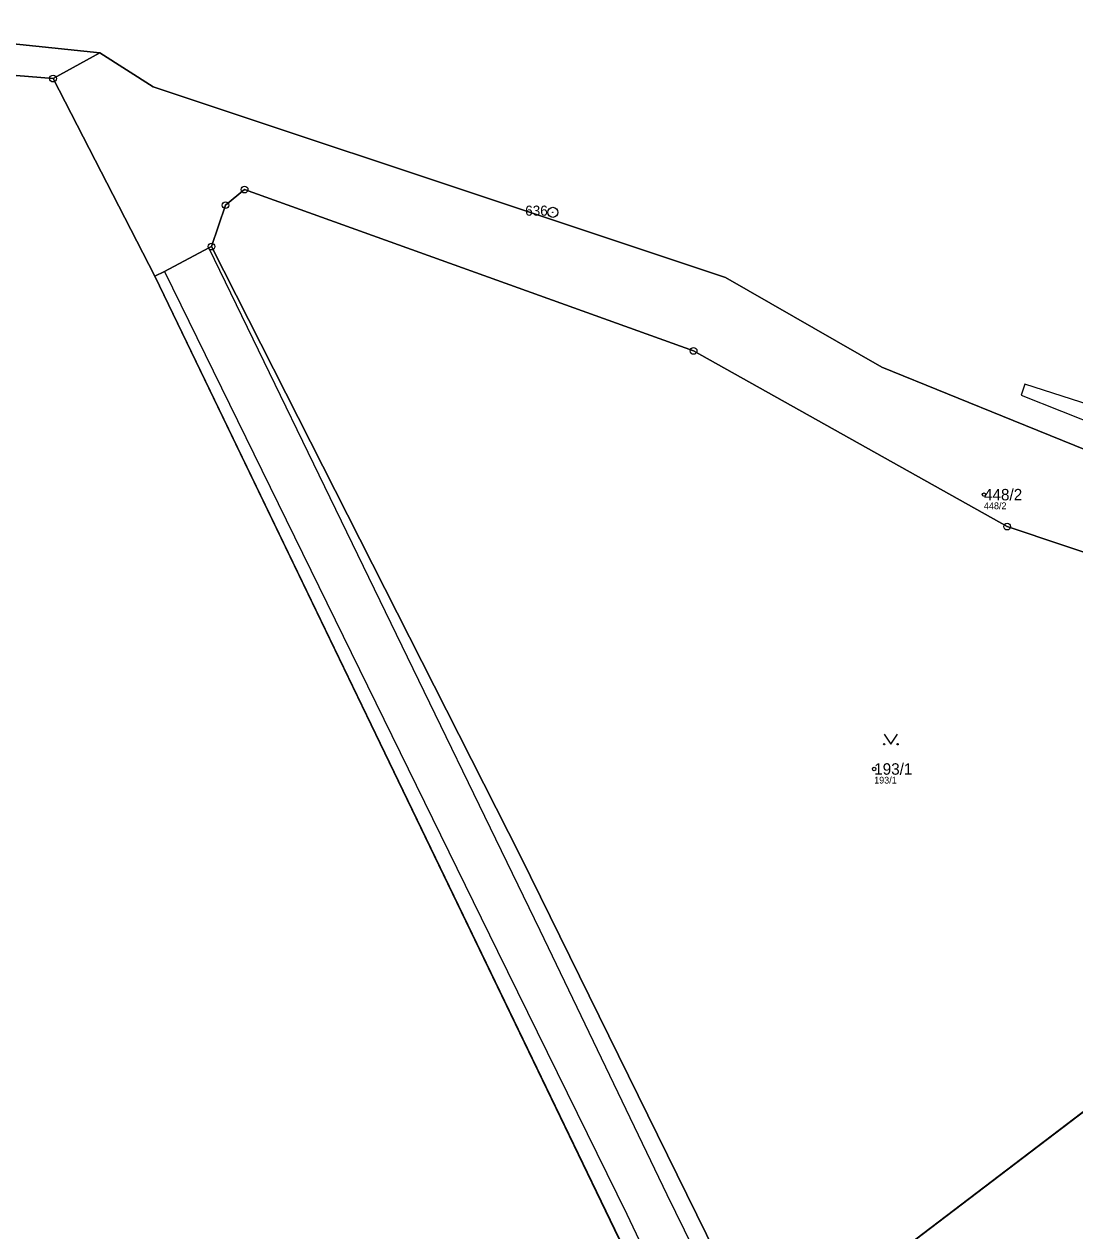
# Model space of a CAD drawing. Extents: x -734965 to -732523, y -1026217 to -1023680.
# Drawn here: x -733678.5 to -733522.6, y -1024721.9 to -1024542.7 of the extents above; entities that cross this region are included whole.
import ezdxf

# ---------------------------------------------------------------- set-up
doc = ezdxf.new("R2010")
doc.units = 0
for name, color, linetype in [('Vrstva 1', 7, 'Continuous'), ('Vrstva 13', 7, 'Continuous'), ('Vrstva 2', 7, 'Continuous'), ('Vrstva 3', 7, 'Continuous'), ('Vrstva 4', 7, 'Continuous'), ('Vrstva 50', 7, 'Continuous'), ('Vrstva 51', 7, 'Continuous'), ('Vrstva 8', 7, 'Continuous')]:
    doc.layers.add(name, color=color, linetype=linetype)

msp = doc.modelspace()

# ---------------------------------------------------------------- linework, layer by layer
at = {"layer": 'Vrstva 1'}
for p, q in [((-733790.87, -1024534.07), (-733667.31, -1024546.99)), ((-733674.26, -1024550.82), (-733667.31, -1024546.99)), ((-733659.16, -1024580.16), (-733674.26, -1024550.82)), ((-733586.75, -1024730.26), (-733659.16, -1024580.16)), ((-733568.55, -1024740.18), (-733513.64, -1024698.4))]:
    msp.add_line(p, q, dxfattribs=at)
for points in [[(-733674.26, -1024550.82), (-733710.25, -1024547.89), (-733781.73, -1024552.69), (-733847.21, -1024569.05), (-733891.56, -1024589.4), (-733937.48, -1024615.65), (-733966.88, -1024639.91)], [(-733667.31, -1024546.99), (-733659.37, -1024552.05), (-733600.56, -1024571.66), (-733574.4, -1024580.38), (-733551.19, -1024593.67), (-733531.7, -1024601.58), (-733476.51, -1024623.97)], [(-733453.44, -1024652.67), (-733478.42, -1024642.61), (-733490.85, -1024631.36), (-733532.6, -1024617.35), (-733579.16, -1024591.26), (-733645.82, -1024567.3), (-733648.65, -1024569.61), (-733650.74, -1024575.77)], [(-733659.16, -1024580.16), (-733657.71, -1024579.45), (-733651.14, -1024575.97), (-733650.74, -1024575.77)], [(-733650.74, -1024575.77), (-733604.79, -1024666.36), (-733568.55, -1024740.18)]]:
    msp.add_lwpolyline(points, dxfattribs=at)
at = {"layer": 'Vrstva 13'}
msp.add_lwpolyline([(-733448.78, -1024622.89), (-733446.08, -1024623.77), (-733445.25, -1024623.92), (-733444.68, -1024622.2), (-733518.49, -1024598.55), (-733518.88, -1024599.76), (-733529.99, -1024596.21), (-733530.51, -1024597.85), (-733518.56, -1024602.6), (-733517.6, -1024599.73), (-733475.88, -1024613.36), (-733476.81, -1024615.88), (-733473.99, -1024616.92), (-733473.27, -1024614.91), (-733473.04, -1024614.29), (-733448.59, -1024622.27)], close=True, dxfattribs=at)
at = {"layer": 'Vrstva 3'}
msp.add_lwpolyline([(-733550.86, -1024648.17), (-733549.86, -1024649.67), (-733548.86, -1024648.17)], dxfattribs=at)
for centre in [(-733550.86, -1024649.67), (-733548.86, -1024649.67)]:
    msp.add_circle(centre, 0.1, dxfattribs=at)
at = {"layer": 'Vrstva 4'}
for points in [[(-733568.55, -1024740.18), (-733568.98, -1024740.91), (-733570.15, -1024742.89), (-733583.1, -1024716.6), (-733601.96, -1024677.33), (-733651.14, -1024575.97)], [(-733657.71, -1024579.45), (-733608.26, -1024680.38), (-733589.05, -1024719.47), (-733574.45, -1024750.22)]]:
    msp.add_lwpolyline(points, dxfattribs=at)
at = {"layer": 'Vrstva 50'}
for centre in [(-733536.05, -1024612.6), (-733552.35, -1024653.34)]:
    msp.add_circle(centre, 0.25, dxfattribs=at)
at = {"layer": 'Vrstva 51'}
for points in [[(-733891.56, -1024589.4), (-733847.21, -1024569.05), (-733781.73, -1024552.69), (-733710.25, -1024547.89), (-733674.26, -1024550.82), (-733667.31, -1024546.99), (-733790.87, -1024534.07), (-733860.78, -1024551.98)], [(-733790.87, -1024534.07), (-733667.31, -1024546.99), (-733659.37, -1024552.05), (-733600.56, -1024571.66), (-733574.4, -1024580.38), (-733551.19, -1024593.67), (-733531.7, -1024601.58), (-733476.51, -1024623.97)], [(-733586.75, -1024730.26), (-733659.16, -1024580.16), (-733674.26, -1024550.82), (-733710.25, -1024547.89), (-733781.73, -1024552.69), (-733847.21, -1024569.05), (-733891.56, -1024589.4)], [(-733476.51, -1024623.97), (-733531.7, -1024601.58), (-733551.19, -1024593.67), (-733574.4, -1024580.38), (-733600.56, -1024571.66), (-733659.37, -1024552.05), (-733667.31, -1024546.99), (-733674.26, -1024550.82), (-733659.16, -1024580.16), (-733657.71, -1024579.45), (-733651.14, -1024575.97), (-733650.74, -1024575.77), (-733648.65, -1024569.61), (-733645.82, -1024567.3), (-733579.16, -1024591.26), (-733532.6, -1024617.35), (-733490.85, -1024631.36)], [(-733522.12, -1024822.72), (-733538.24, -1024799.51), (-733539.26, -1024800.38), (-733551.91, -1024774.38), (-733568.55, -1024740.18), (-733604.79, -1024666.36), (-733650.74, -1024575.77), (-733651.14, -1024575.97), (-733657.71, -1024579.45), (-733659.16, -1024580.16), (-733586.75, -1024730.26), (-733575.92, -1024752.72), (-733577.22, -1024753.45), (-733571.39, -1024764.91), (-733569.17, -1024769.31), (-733563.72, -1024780.07), (-733562.53, -1024782.25), (-733556.57, -1024793.98), (-733554.61, -1024797.85), (-733547.52, -1024810.95), (-733536.52, -1024825.58), (-733525.23, -1024840.14), (-733517.62, -1024849.94)]]:
    msp.add_lwpolyline(points, dxfattribs=at)
for points in [[(-733579.16, -1024591.26), (-733645.82, -1024567.3), (-733648.65, -1024569.61), (-733650.74, -1024575.77), (-733604.79, -1024666.36), (-733568.55, -1024740.18), (-733513.64, -1024698.4), (-733496.56, -1024685.43), (-733490.64, -1024680.93), (-733480.28, -1024673.05), (-733474.7, -1024668.82), (-733453.44, -1024652.67), (-733478.42, -1024642.61), (-733490.85, -1024631.36), (-733532.6, -1024617.35)], [(-733568.55, -1024740.18), (-733551.91, -1024774.38), (-733550.47, -1024772.95), (-733551.73, -1024770.93), (-733522.31, -1024741.9), (-733520.76, -1024743.56), (-733501.38, -1024724.39), (-733501.66, -1024724.19), (-733499.09, -1024720.6), (-733498.2, -1024721.24), (-733490.6, -1024713.72), (-733513.64, -1024698.4)]]:
    msp.add_lwpolyline(points, close=True, dxfattribs=at)
at = {"layer": 'Vrstva 8'}
for centre, radius in [((-733674.26, -1024550.82), 0.5), ((-733674.26, -1024550.82), 0.0303), ((-733645.82, -1024567.3), 0.5), ((-733645.82, -1024567.3), 0.0303), ((-733648.65, -1024569.61), 0.5), ((-733648.65, -1024569.61), 0.0303), ((-733600.06, -1024570.68), 0.75), ((-733600.06, -1024570.68), 0.03), ((-733650.74, -1024575.77), 0.5), ((-733650.74, -1024575.77), 0.0303), ((-733579.16, -1024591.26), 0.5), ((-733579.16, -1024591.26), 0.0303), ((-733532.6, -1024617.35), 0.5), ((-733532.6, -1024617.35), 0.0303)]:
    msp.add_circle(centre, radius, dxfattribs=at)

# ---------------------------------------------------------------- texts
at = {"layer": 'Vrstva 2'}
for s, p in [('448/2', (-733536.05, -1024613.45)), ('193/1', (-733552.35, -1024654.19))]:
    msp.add_text(s, height=1.7, dxfattribs=at).set_placement(p)
at = {"layer": 'Vrstva 50'}
for s, p in [('448/2', (-733536.05, -1024614.76)), ('193/1', (-733552.35, -1024655.5))]:
    msp.add_text(s, height=1, dxfattribs=at).set_placement(p)
at = {"layer": 'Vrstva 8'}
msp.add_text('636', height=1.5, dxfattribs=at).set_placement((-733604.16, -1024571.18))

doc.saveas('drawing.dxf')
